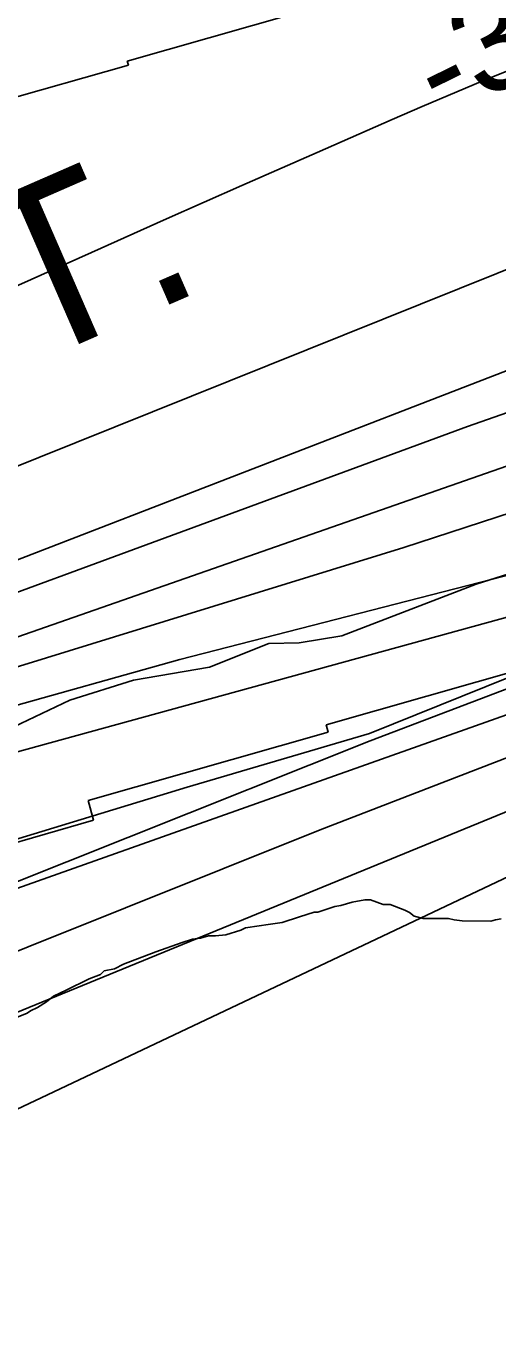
# Model space of a CAD drawing. Extents: x 3219052 to 3256913, y 800770 to 826146.
# Drawn here: x 3251550 to 3251834, y 814165 to 814951 of the extents above; entities that cross this region are included whole.
import ezdxf

# ---------------------------------------------------------------- set-up
doc = ezdxf.new("R2010")
doc.units = 0
for name, color, linetype in [('V-RIVR-EDGE', 7, 'Continuous'), ('V-RIVR-RANG', 7, 'Continuous'), ('V-RRAP-FSHR', 7, 'Continuous'), ('V-RRAP-RVMT', 7, 'Continuous'), ('V-RRAP-RVMT-IDEN', 7, 'Continuous'), ('V-SITE-VEGE', 7, 'Continuous'), ('V-TOPO-DPTH', 7, 'Continuous'), ('V-TOPO-MAJR', 7, 'Continuous'), ('V-TOPO-MINR', 7, 'Continuous'), ('V-TOPO-WATR', 7, 'Continuous')]:
    doc.layers.add(name, color=color, linetype=linetype)

msp = doc.modelspace()

# ---------------------------------------------------------------- linework, layer by layer
at = {"layer": 'V-RIVR-EDGE'}
msp.add_lwpolyline([(3251529.52, 814524.2), (3251576.09, 814546.26), (3251614.37, 814558.33), (3251660.03, 814566.05), (3251695.71, 814580.3), (3251713.97, 814580.69), (3251739.62, 814584.97), (3251820.55, 814616.07), (3251844.04, 814623.4)], dxfattribs=at)
at = {"layer": 'V-RRAP-FSHR'}
msp.add_lwpolyline([(3250908.79, 814408.85), (3250943.43, 814399.88), (3250982.96, 814377.89), (3251057.12, 814339.32), (3251106.04, 814317.34), (3251168.56, 814304.23), (3251229.16, 814310.34), (3251276.25, 814326.89), (3251464.95, 814405.64), (3251756.67, 814521.89), (3252207.39, 814693.08), (3252256.8, 814717.18), (3252290.43, 814736.32), (3252347.13, 814778.57)], dxfattribs=at)
at = {"layer": 'V-RRAP-RVMT'}
for p, q in [((3251610.63, 814930.22), (3251735.27, 814965.81)), ((3251611.28, 814927.85), (3251610.63, 814930.22)), ((3251465.57, 814886.46), (3251611.28, 814927.85)), ((3251874.65, 814572.72), (3251730.31, 814531.41)), ((3251730.31, 814531.41), (3251731.52, 814527.05)), ((3251731.52, 814527.05), (3251587.09, 814485.98)), ((3251587.09, 814485.98), (3251590.36, 814474.22)), ((3251590.36, 814474.22), (3251449.45, 814433.3))]:
    msp.add_line(p, q, dxfattribs=at)
at = {"layer": 'V-SITE-VEGE'}
for p, q in [((3251745.92, 814425.03), (3251753.51, 814426.37)), ((3251753.51, 814426.37), (3251756.96, 814426.36)), ((3251756.96, 814426.36), (3251764.54, 814423.56)), ((3251714.14, 814416.2), (3251723.12, 814418.92)), ((3251723.12, 814418.92), (3251725.19, 814418.91)), ((3251725.19, 814418.91), (3251735.55, 814422.31)), ((3251735.55, 814422.31), (3251739.01, 814422.99)), ((3251739.01, 814422.99), (3251745.92, 814425.03)), ((3251764.54, 814423.56), (3251768.68, 814423.55)), ((3251768.68, 814423.55), (3251777.64, 814420.06)), ((3251777.64, 814420.06), (3251780.39, 814418.67)), ((3251780.39, 814418.67), (3251783.14, 814416.58)), ((3251681.67, 814409.44), (3251689.96, 814410.78)), ((3251689.96, 814410.78), (3251695.48, 814411.45)), ((3251695.48, 814411.45), (3251703.77, 814412.79)), ((3251703.77, 814412.79), (3251714.14, 814416.2)), ((3251783.14, 814416.58), (3251788.66, 814415.17)), ((3251788.66, 814415.17), (3251803.84, 814415.11)), ((3251803.84, 814415.11), (3251807.29, 814414.4)), ((3251807.29, 814414.4), (3251812.12, 814413.69)), ((3251812.12, 814413.69), (3251829.37, 814413.61)), ((3251829.37, 814413.61), (3251832.13, 814414.29)), ((3251832.13, 814414.29), (3251835.58, 814414.97)), ((3251643.68, 814400.63), (3251649.9, 814402.68)), ((3251649.9, 814402.68), (3251654.73, 814403.35)), ((3251654.73, 814403.35), (3251659.57, 814404.7)), ((3251659.57, 814404.7), (3251663.71, 814404.69)), ((3251663.71, 814404.69), (3251669.92, 814405.35)), ((3251669.92, 814405.35), (3251678.91, 814408.07)), ((3251678.91, 814408.07), (3251681.67, 814409.44)), ((3251608.43, 814387.68), (3251627.78, 814395.18)), ((3251627.78, 814395.18), (3251643.68, 814400.63)), ((3251602.89, 814384.94), (3251608.43, 814387.68)), ((3251587.68, 814378.8), (3251594.6, 814381.53)), ((3251594.6, 814381.53), (3251596.68, 814383.59)), ((3251596.68, 814383.59), (3251602.89, 814384.94)), ((3251566.25, 814368.54), (3251573.85, 814371.96)), ((3251573.85, 814371.96), (3251587.68, 814378.8)), ((3251556.56, 814361.68), (3251562.09, 814365.11)), ((3251562.09, 814365.11), (3251566.25, 814368.54)), ((3251538.58, 814353.48), (3251550.33, 814358.26)), ((3251550.33, 814358.26), (3251552.4, 814359.63)), ((3251552.4, 814359.63), (3251556.56, 814361.68))]:
    msp.add_line(p, q, dxfattribs=at)
at = {"layer": 'V-TOPO-DPTH'}
for points in [[(3250609.57, 814440.55), (3250970.64, 814543.38), (3250984.28, 814547.58), (3250997.78, 814552.16), (3251011.07, 814557.33), (3251024.23, 814562.87), (3251589.14, 814815.38), (3251634.3, 814835.5), (3251679.5, 814855.53), (3251724.76, 814875.45), (3251770.04, 814895.28), (3251787.94, 814903.09), (3251824.5, 814918.47), (3251861.3, 814933.19), (3251898.49, 814946.94), (3251935.92, 814960.03), (3252104.92, 815016.63), (3252200.39, 815049.95), (3252295.26, 815084.88), (3252389.21, 815122.19)], [(3252389.21, 815122.19), (3252295.26, 815084.88), (3252200.39, 815049.95), (3252104.92, 815016.63), (3251935.92, 814960.03), (3251898.49, 814946.94), (3251861.3, 814933.19), (3251824.5, 814918.47), (3251787.94, 814903.09), (3251770.04, 814895.28), (3251724.76, 814875.45), (3251679.5, 814855.53), (3251634.3, 814835.5), (3251589.14, 814815.38), (3251024.23, 814562.87)], [(3251280.8, 814581.07), (3251902.33, 814830.45), (3251903.77, 814831.03), (3251905.22, 814831.6), (3251906.66, 814832.17), (3251908.11, 814832.73), (3251909.56, 814833.29), (3251911.01, 814833.84), (3251912.46, 814834.39), (3251913.91, 814834.95), (3252076.19, 814896.25), (3252158.61, 814927.87), (3252240.81, 814960.06), (3252322.67, 814993.11), (3252404.3, 815026.72)], [(3252404.3, 815026.72), (3252322.67, 814993.11), (3252240.81, 814960.06), (3252158.61, 814927.87), (3252076.19, 814896.25), (3251913.91, 814834.95), (3251912.46, 814834.39), (3251911.01, 814833.84), (3251909.56, 814833.29), (3251908.11, 814832.73), (3251906.66, 814832.17), (3251905.22, 814831.6), (3251903.77, 814831.03), (3251902.33, 814830.45), (3251280.8, 814581.07)], [(3244461.31, 812348.02), (3244672.2, 812393.03), (3245187.63, 812502.17), (3245531.26, 812578.12), (3246199.46, 812765.81), (3247108.74, 813058.18), (3247323.54, 813136.66), (3247567, 813246.12), (3248053.94, 813469.8), (3248493.17, 813705.47), (3248645.94, 813781.64), (3248765.28, 813826.82), (3249044.49, 813902.84), (3249505.08, 814038.29), (3249934.66, 814178.54), (3250206.74, 814276.04), (3250726.97, 814409.03), (3251039.57, 814477.85), (3251268.66, 814539.61), (3251380.82, 814565.72), (3251524.03, 814622.81), (3251845.34, 814746.74)], [(3251845.34, 814746.74), (3251524.03, 814622.81), (3251380.82, 814565.72), (3251268.66, 814539.61), (3251039.57, 814477.85), (3250726.97, 814409.03), (3250206.74, 814276.04), (3249934.66, 814178.54), (3249505.08, 814038.29), (3249044.49, 813902.84), (3248765.28, 813826.82), (3248645.94, 813781.64), (3248493.17, 813705.47), (3248053.94, 813469.8), (3247567, 813246.12), (3247323.54, 813136.66), (3247108.74, 813058.18), (3246199.46, 812765.81), (3245531.26, 812578.12), (3245187.63, 812502.17), (3244672.2, 812393.03), (3244461.31, 812348.02)], [(3251910.79, 814712.2), (3251361.68, 814520.42), (3250960.78, 814420.68), (3250495.46, 814321.03), (3250400, 814297.28), (3250232.95, 814252.15), (3249684.04, 814069.09), (3249380.95, 813971.63), (3248913.21, 813845.74), (3248681.72, 813772.05), (3248638.75, 813753.02), (3248524.18, 813698.28), (3248400.05, 813634.01), (3248089.71, 813457.83), (3247896.36, 813367.4), (3247402.27, 813143.73), (3246986.98, 812986.76), (3245683.91, 812554.08), (3245211.42, 812442.5), (3244705.54, 812342.9), (3244543.28, 812309.69), (3244411.53, 812296.45)], [(3244411.53, 812296.45), (3244543.28, 812309.69), (3244705.54, 812342.9), (3245211.42, 812442.5), (3245683.91, 812554.08), (3246986.98, 812986.76), (3247402.27, 813143.73), (3247896.36, 813367.4), (3248089.71, 813457.83), (3248400.05, 813634.01), (3248524.18, 813698.28), (3248638.75, 813753.02), (3248681.72, 813772.05), (3248913.21, 813845.74), (3249380.95, 813971.63), (3249684.04, 814069.09), (3250232.95, 814252.15), (3250400, 814297.28), (3250495.46, 814321.03), (3250960.78, 814420.68), (3251361.68, 814520.42), (3251910.79, 814712.2)], [(3251911.71, 814640.06), (3251642.25, 814570.69), (3251054.67, 814406.53), (3250381.84, 814267.68), (3250060.41, 814168.1), (3249377.34, 813943.96), (3248714.44, 813759.91), (3248412.98, 813620.14), (3248056.14, 813410.24), (3247845.12, 813310.39), (3247136.76, 813011.03), (3246338.12, 812726.95), (3245830.8, 812547.54), (3245509.34, 812437.93), (3244736.13, 812294.3), (3244058.36, 812185.57), (3243701.95, 812146.3), (3243345.54, 812107.03), (3242667.89, 812048.49), (3242321.51, 812009.2), (3241985.1, 811939.77), (3241608.61, 811900.55), (3241432.84, 811850.8), (3241271.09, 811842.69)], [(3241271.09, 811842.69), (3241432.84, 811850.8), (3241608.61, 811900.55), (3241985.1, 811939.77), (3242321.51, 812009.2), (3242667.89, 812048.49), (3243345.54, 812107.03), (3243701.95, 812146.3), (3244058.36, 812185.57), (3244736.13, 812294.3), (3245509.34, 812437.93), (3245830.8, 812547.54), (3246338.12, 812726.95), (3247136.76, 813011.03), (3247845.12, 813310.39), (3248056.14, 813410.24), (3248412.98, 813620.14), (3248714.44, 813759.91), (3249377.34, 813943.96), (3250060.41, 814168.1), (3250381.84, 814267.68), (3251054.67, 814406.53), (3251642.25, 814570.69), (3251911.71, 814640.06)], [(3251924.58, 814594.05), (3251756.36, 814526.21), (3251646.72, 814494.01), (3251342.14, 814401.4), (3251025.44, 814329.11), (3250716.85, 814252.74), (3250363.71, 814213.02), (3250091.64, 814136.56), (3249466.19, 813927.02), (3249238.79, 813862.63), (3248739.3, 813717.72)]]:
    msp.add_lwpolyline(points, dxfattribs=at)
at = {"layer": 'V-TOPO-MAJR'}
msp.add_lwpolyline([(3248859.84, 813704.35), (3249095.82, 813748.93), (3249422.19, 813818.38), (3249597.98, 813873.15), (3250070.19, 814062.69), (3250205.8, 814107.52), (3250396.54, 814122.11), (3250627.39, 814121.53), (3250823.17, 814146.14), (3251219.93, 814265.61), (3251511.21, 814345.18), (3251954.48, 814526.77)], dxfattribs=at)
at = {"layer": 'V-TOPO-MINR'}
for points in [[(3252389.21, 815122.19), (3252295.26, 815084.88), (3252200.39, 815049.95), (3252104.92, 815016.63), (3251935.92, 814960.03), (3251898.49, 814946.94), (3251861.3, 814933.19), (3251824.5, 814918.47), (3251787.94, 814903.09), (3251770.04, 814895.28), (3251724.76, 814875.45), (3251679.5, 814855.53), (3251634.3, 814835.5), (3251589.14, 814815.38), (3251024.23, 814562.87)], [(3251280.8, 814581.07), (3251902.33, 814830.45), (3251903.77, 814831.03), (3251905.22, 814831.6), (3251906.66, 814832.17), (3251908.11, 814832.73), (3251909.56, 814833.29), (3251911.01, 814833.84), (3251912.46, 814834.39), (3251913.91, 814834.95), (3252076.19, 814896.25), (3252158.61, 814927.87), (3252240.81, 814960.06), (3252322.67, 814993.11), (3252404.3, 815026.72)], [(3251262.37, 814167.23), (3252041.92, 814535.93), (3252043.66, 814536.76), (3252045.39, 814537.59), (3252047.11, 814538.42), (3252048.84, 814539.26), (3252050.56, 814540.11), (3252052.29, 814540.95), (3252054.01, 814541.8), (3252055.74, 814542.64), (3252726.63, 814870.84)], [(3244500.82, 812330.44), (3245297.37, 812497.28), (3245714.97, 812596.99), (3246457.18, 812827.53), (3247146.9, 813055.75), (3247395.12, 813150.89), (3248061.08, 813455.48), (3248469.29, 813681.64), (3248645.93, 813772.09), (3248946.64, 813867.17), (3249385.74, 813988.33), (3249991.92, 814183.25), (3250206.72, 814259.34), (3250505.02, 814337.72), (3250972.73, 814444.53), (3251251.93, 814513.39), (3251373.64, 814541.87), (3251392.73, 814551.39), (3251504.91, 814596.59), (3251815.18, 814710.74), (3251925.33, 814749.51)], [(3251845.34, 814746.74), (3251524.03, 814622.81), (3251380.82, 814565.72), (3251268.66, 814539.61), (3251039.57, 814477.85), (3250726.97, 814409.03), (3250206.74, 814276.04), (3249934.66, 814178.54), (3249505.08, 814038.29), (3249044.49, 813902.84), (3248765.28, 813826.82), (3248645.94, 813781.64), (3248493.17, 813705.47), (3248053.94, 813469.8), (3247567, 813246.12), (3247323.54, 813136.66), (3247108.74, 813058.18), (3246199.46, 812765.81), (3245531.26, 812578.12), (3245187.63, 812502.17), (3244672.2, 812393.03), (3244461.31, 812348.02)], [(3251910.79, 814712.2), (3251361.68, 814520.42), (3250960.78, 814420.68), (3250495.46, 814321.03), (3250400, 814297.28), (3250232.95, 814252.15), (3249684.04, 814069.09), (3249380.95, 813971.63), (3248913.21, 813845.74), (3248681.72, 813772.05), (3248638.75, 813753.02), (3248524.18, 813698.28), (3248400.05, 813634.01), (3248089.71, 813457.83), (3247896.36, 813367.4), (3247402.27, 813143.73), (3246986.98, 812986.76), (3245683.91, 812554.08), (3245211.42, 812442.5), (3244705.54, 812342.9), (3244543.28, 812309.69), (3244411.53, 812296.45)], [(3244430.04, 812277.26), (3245464.33, 812468.45), (3245686.27, 812530.22), (3246459.53, 812796.52), (3246798.43, 812910.63), (3247001.29, 812979.58), (3247257.86, 813075.31), (3247441.64, 813150.24), (3247933.34, 813366.76), (3248063.43, 813431.02), (3248265.15, 813545.3), (3248425.1, 813638.16), (3248632.77, 813736.92), (3248707.96, 813770.23), (3248902.45, 813826.07), (3249360.65, 813951.97), (3249879.73, 814124.33), (3250067.07, 814184.95), (3250390.45, 814285.96), (3251177.92, 814459.2), (3251405.82, 814522.15), (3251520.37, 814559), (3251776.92, 814638.02), (3251933.19, 814689.13)], [(3248716.49, 813734.42), (3249155.53, 813864.08), (3249559.68, 813979.3), (3249966.77, 814111.94), (3250370.96, 814244.59), (3250687.8, 814304.83), (3251030.81, 814370.8), (3251437.86, 814486.02), (3251922.99, 814619.16)], [(3251924.58, 814594.05), (3251756.36, 814526.21), (3251646.72, 814494.01), (3251342.14, 814401.4), (3251025.44, 814329.11), (3250716.85, 814252.74), (3250363.71, 814213.02), (3250091.64, 814136.56), (3249466.19, 813927.02), (3249238.79, 813862.63), (3248739.3, 813717.72)], [(3248759.54, 813705.19), (3249205.56, 813824.96), (3249379.41, 813862.31), (3249523.05, 813903.5), (3249787.72, 814004.84), (3250097.75, 814121.17), (3250377.45, 814192.25), (3250653.21, 814199.12), (3250811.94, 814228.94), (3251084.09, 814303.82), (3251390.24, 814378.61), (3251923.59, 814567.63)], [(3251954.05, 814556.18), (3251726.65, 814468.43), (3251492.22, 814374.58), (3251276.77, 814318.45), (3251068.89, 814266.08), (3250819.41, 814194.93), (3250656.92, 814168.89), (3250369.82, 814162.05), (3250237.56, 814139.71), (3250120.38, 814106), (3249976.72, 814057.25), (3249689.36, 813944.64), (3249526.75, 813869.5), (3249186.6, 813794.79), (3248837.09, 813715.92)]]:
    msp.add_lwpolyline(points, dxfattribs=at)
at = {"layer": 'V-TOPO-WATR'}
msp.add_lwpolyline([(3251911.71, 814640.06), (3251642.25, 814570.69), (3251054.67, 814406.53), (3250381.84, 814267.68), (3250060.41, 814168.1), (3249377.34, 813943.96), (3248714.44, 813759.91), (3248412.98, 813620.14), (3248056.14, 813410.24), (3247845.12, 813310.39), (3247136.76, 813011.03), (3246338.12, 812726.95), (3245830.8, 812547.54), (3245509.34, 812437.93), (3244736.13, 812294.3), (3244058.36, 812185.57), (3243701.95, 812146.3), (3243345.54, 812107.03), (3242667.89, 812048.49), (3242321.51, 812009.2), (3241985.1, 811939.77), (3241608.61, 811900.55), (3241432.84, 811850.8), (3241271.09, 811842.69)], dxfattribs=at)

# ---------------------------------------------------------------- texts
at = {"layer": 'V-RIVR-RANG'}
msp.add_text('-34', height=60, rotation=26.16197, dxfattribs=at).set_placement((3251799.33, 814894.29))
at = {"layer": 'V-RRAP-RVMT-IDEN'}
msp.add_text('REVET.', height=100, rotation=23.59234, dxfattribs=at).set_placement((3251216.2, 814600.69))

doc.saveas('drawing.dxf')
